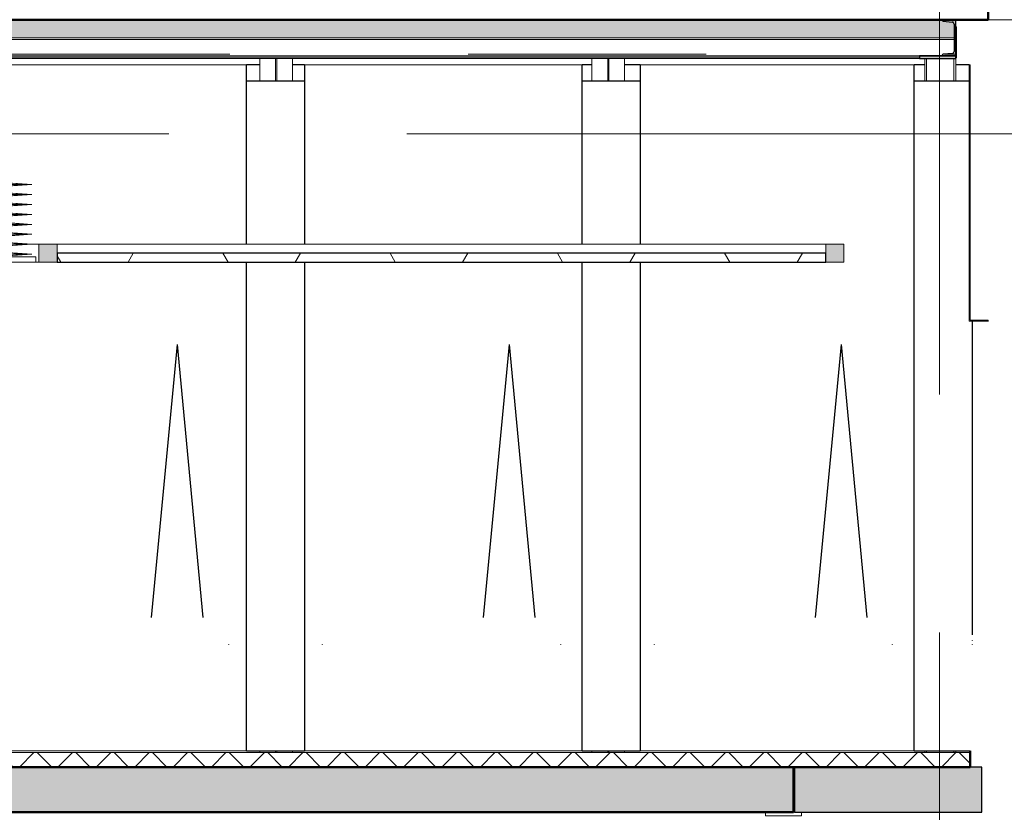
# Model space of a CAD drawing. Extents: x 50445 to 145605, y -10968 to 41989.
# Tile 334 of 338: x 130117 to 135554, y 15347 to 19727. Entities that reach past the tile are written whole.
import ezdxf

# ---------------------------------------------------------------- set-up
doc = ezdxf.new("R2010")
doc.units = 0
doc.header["$LTSCALE"] = 414.30304
doc.header["$MEASUREMENT"] = 0
for name, pattern in [('gestippeld', [6.35, 3.175, -3.175]), ('gestippeld_2_', [6.35, 3.175, -3.175]), ('stramien', [22.225, 12.7, -3.175, 3.175, -3.175])]:
    doc.linetypes.add(name, pattern=pattern)
doc.layers.get('0').update_dxf_attribs({"linetype": 'CONTINUOUS'})
for name, color, linetype, lineweight in [('A-CLNG-PATT', 5, 'CONTINUOUS', 25), ('A-CLNG-SUSP', 5, 'CONTINUOUS', 25), ('A-DETL', 5, 'CONTINUOUS', 18), ('A-DETL-LLIN', 3, 'CONTINUOUS', 18), ('A-FLOR-CASE', 3, 'CONTINUOUS', 18), ('A-FLOR-OTLN', 6, 'CONTINUOUS', 18), ('A-FLOR-OVHD', 8, 'gestippeld_2_', 18), ('A-FLOR-PATT', 8, 'CONTINUOUS', 50), ('A-GENM', 6, 'CONTINUOUS', 18), ('A-GLAZ', 6, 'CONTINUOUS', 18), ('A-GLAZ-GLAS', 6, 'CONTINUOUS', 25), ('I-WALL', 2, 'CONTINUOUS', 25), ('S-BEAM', 4, 'CONTINUOUS', 18), ('S-COLS', 6, 'CONTINUOUS', 18), ('S-COLS-HIDN', 5, 'gestippeld_2_', 18), ('S-GRID', 1, 'CONTINUOUS', 18)]:
    doc.layers.add(name, color=color, linetype=linetype, lineweight=lineweight)
doc.layers.get('A-GLAZ').off()

# ---------------------------------------------------------------- blocks, each defined once
blk = doc.blocks.new('22_KU_koof biinenzijde metselwerkgevel hoogte 1480mm - Type-9781861-plotview doorsnede C C  -  1 op 100')
at = {"layer": 'A-FLOR-CASE'}
h = blk.add_hatch(dxfattribs=at)
h.set_pattern_fill('FP_8', color=256, style=0, pattern_type=2)
h.set_pattern_definition([(0, (33645.57, 9397.6), (0, 100), []), (45, (33645.6, 9397.6), (-565.685, 565.685), [])])
h.paths.add_polyline_path([(54286.6, 17394), (54286.6, 17399), (54186.6, 17399), (54186.6, 18810), (54181.6, 18810), (54181.6, 17394)], flags=0)
for p, q in [((54186.6, 18810), (54181.6, 18810)), ((54181.6, 18810), (54181.6, 17394)), ((54186.6, 17399), (54186.6, 18810)), ((54181.6, 17394), (54286.6, 17394)), ((54286.6, 17399), (54186.6, 17399)), ((54286.6, 17394), (54286.6, 17399))]:
    blk.add_line(p, q, dxfattribs=at)
blk = doc.blocks.new('65_KU_GNS huif met Barisol - Type-V41-plotview doorsnede C C  -  1 op 100')
at = {"layer": 'A-GENM'}
for p, q in [((49004.1, 18149.4), (48807.1, 18163.2)), ((48807.1, 18162.2), (48989.8, 18149.4)), ((48517.2, 18149.4), (48989.8, 18149.4)), ((48989.8, 18149.4), (48595.9, 18121.9)), ((48595.9, 18121.9), (48989.8, 18094.3)), ((48610.2, 18121.9), (49004.1, 18149.4)), ((49004.1, 18094.3), (48610.2, 18121.9)), ((48517.2, 18094.3), (48989.8, 18094.3)), ((48989.8, 18094.3), (48595.9, 18066.8)), ((48595.9, 18066.8), (48989.8, 18039.2)), ((48610.2, 18066.8), (49004.1, 18094.3)), ((49004.1, 18039.2), (48610.2, 18066.8)), ((48517.2, 18039.2), (48989.8, 18039.2)), ((48989.8, 18039.2), (48595.9, 18011.7)), ((48595.9, 18011.7), (48989.8, 17984.1)), ((48610.2, 18011.7), (49004.1, 18039.2)), ((49004.1, 17984.1), (48610.2, 18011.7)), ((48517.2, 17984.1), (48989.8, 17984.1)), ((48989.8, 17984.1), (48595.9, 17956.6)), ((48595.9, 17956.6), (48989.8, 17929)), ((48610.2, 17956.6), (49004.1, 17984.1)), ((49004.1, 17929), (48610.2, 17956.6)), ((48517.2, 17929), (48989.8, 17929)), ((48989.8, 17929), (48595.9, 17901.5)), ((48595.9, 17901.5), (48989.8, 17874)), ((48610.2, 17901.5), (49004.1, 17929)), ((49004.1, 17874), (48610.2, 17901.5)), ((48517.2, 17874), (48989.8, 17874)), ((48989.8, 17874), (48595.9, 17846.4)), ((48595.9, 17846.4), (48989.8, 17818.9)), ((48610.2, 17846.4), (49004.1, 17874)), ((49004.1, 17818.9), (48610.2, 17846.4)), ((48517.2, 17818.9), (48989.8, 17818.9)), ((48989.8, 17818.9), (48595.9, 17791.3)), ((48595.9, 17791.3), (48989.8, 17763.8)), ((48610.2, 17791.3), (49004.1, 17818.9)), ((49004.1, 17763.8), (48610.2, 17791.3)), ((48517.2, 17763.8), (48989.8, 17763.8)), ((49027.2, 17750), (48527.2, 17750)), ((48989.8, 17763.8), (48807.1, 17751)), ((48807.1, 17750), (49004.1, 17763.8)), ((49027.2, 17720), (49027.2, 17750)), ((48527.2, 17720), (49027.2, 17720))]:
    blk.add_line(p, q, dxfattribs=at)
blk = doc.blocks.new('22_KU_koof biinenzijde metselwerkgevel hoogte 1480mm - Type-9781863-plotview doorsnede C C  -  1 op 100')
at = {"layer": 'A-FLOR-CASE'}
for p, q in [((50189.9, 18810), (48793.6, 18810)), ((52043.3, 18810), (50510.9, 18810)), ((53876.6, 18810), (52363.3, 18810)), ((54288.1, 17394), (54286.6, 17394))]:
    blk.add_line(p, q, dxfattribs=at)
blk = doc.blocks.new('31_KA_Houten kozijn draaiend deel metselwerkgevel - Type-11561872-plotview doorsnede C C  -  1 op 100')
at = {"layer": 'A-GLAZ-GLAS'}
for p in [(5665.8, 15755.8), (5950.7, 15755.8)]:
    blk.add_line(p, (5808.3, 17266), dxfattribs=at)
blk = doc.blocks.new('3073_04 constructie_abt_export 08-11-2012_rvt-1-plotview doorsnede C C  -  1 op 100')
at = {"layer": 'A-FLOR-PATT', "lineweight": 18}
h = blk.add_hatch(color=7, dxfattribs=at)
h.paths.add_polyline_path([(23238.4, 14680), (43366.6, 14680), (43366.6, 14930), (4116.6, 14930), (4116.6, 14680), (22681.8, 14680)], flags=0)
h.paths.add_polyline_path([(48284.6, 14680), (53211.6, 14680), (53211.6, 14930), (48166.6, 14930), (48166.6, 14680)], flags=0)
at = {"layer": 'A-FLOR-OTLN', "color": 90, "lineweight": 50}
for p, q in [((53211.6, 14930), (48166.6, 14930)), ((53211.6, 14680), (53211.6, 14930)), ((48166.6, 14680), (53211.6, 14680))]:
    blk.add_line(p, q, dxfattribs=at)
blk = doc.blocks.new('28_ABT-C_staal_UNP200_plaat200x15_ligger1 - UNP200 _ plaat 200x15-2698538-plotview doorsnede C C  -  1 op 100')
at = {"layer": 'S-BEAM', "color": 170, "lineweight": 5}
blk.add_line((48720.8, 18845), (53906.3, 18845), dxfattribs=at)
blk = doc.blocks.new('28_ABT-C_staal_UNP200_plaat200x15_ligger1 - UNP200 _ plaat 200x15-2712637-plotview doorsnede C C  -  1 op 100')
at = {"layer": 'S-BEAM', "lineweight": 5}
for points in [[(54106.3, 18860), (54106.3, 19060), (54031.3, 19060), (54031.3, 19057), (54032.9, 19052.9), (54037, 19051), (54087.8, 19047), (54094.9, 19043.1), (54097.8, 19035.6), (54097.8, 18884.4), (54094.9, 18876.9), (54087.8, 18873), (54037, 18869), (54032.9, 18867.1), (54031.3, 18860)], [(54106.3, 18845), (54106.3, 18860), (53906.3, 18860), (53906.3, 18845)]]:
    blk.add_hatch(color=256, dxfattribs=at).paths.add_polyline_path(points, flags=0)
at = {"layer": 'S-BEAM', "color": 250, "lineweight": 25}
for p, q in [((54106.3, 19060), (54031.3, 19060)), ((54031.3, 19060), (54031.3, 19057)), ((54037, 19051), (54087.8, 19047)), ((54097.8, 19035.6), (54097.8, 18884.4)), ((54106.3, 18860), (54106.3, 19060)), ((54087.8, 18873), (54037, 18869)), ((53906.3, 18860), (53906.3, 18845)), ((54106.3, 18860), (53906.3, 18860)), ((53906.3, 18845), (54106.3, 18845)), ((54031.3, 18863), (54031.3, 18860)), ((54031.3, 18860), (54106.3, 18860)), ((54106.3, 18845), (54106.3, 18860))]:
    blk.add_line(p, q, dxfattribs=at)
for centre, radius, start, end in [((54037.3, 19057), 6, 180, 267.1857), ((54086.2, 19035.6), 11.5, 0, 82.0739), ((54037.3, 18863), 6, 92.8143, 180), ((54086.2, 18884.4), 11.5, 277.9261, 0)]:
    blk.add_arc(centre, radius, start, end, dxfattribs=at)
blk = doc.blocks.new('28_ABT-C_staal_HEA_kolom - HEA180-V20-plotview doorsnede C C  -  1 op 100')
at = {"layer": 'S-COLS-HIDN', "color": 170, "linetype": 'gestippeld', "lineweight": 5}
for p, q in [((50350.764048, 18845), (50350.764048, 18720)), ((50356.764048, 18720), (50356.764048, 18845)), ((50350.764048, 15020), (50350.764048, 15010)), ((50356.764048, 15010), (50356.764048, 15020))]:
    blk.add_line(p, q, dxfattribs=at)
blk = doc.blocks.new('28_ABT-C_staal_HFLeq_ligger - HFLeq200x200x20-2256366-plotview doorsnede C C  -  1 op 100')
at = {"layer": 'S-BEAM', "color": 170, "lineweight": 5}
for p, q in [((53055.8, 14671), (53055.8, 14660)), ((53055.8, 14660), (53255.8, 14660)), ((53215.8, 14680), (53211.6, 14680)), ((53255.8, 14660), (53255.8, 14680))]:
    blk.add_line(p, q, dxfattribs=at)
blk.add_arc((53064.8, 14671), 9, 90, 180, dxfattribs=at)
blk = doc.blocks.new('28_ABT-C_staal_HEA_ligger - HEA180-2698540-plotview doorsnede C C  -  1 op 100')
at = {"layer": 'S-BEAM', "color": 170, "lineweight": 5}
for p, q in [((54110.464048, 19021), (54106.264048, 19021)), ((54110.464048, 19011.5), (54106.264048, 19011.5)), ((54110.464048, 19021), (54110.464048, 19011.5)), ((54110.464048, 19011.5), (54110.464048, 18996.5)), ((54110.464048, 18996.5), (54110.464048, 18874.5)), ((54110.464048, 18874.5), (54110.464048, 18859.5)), ((48720.764048, 18859.5), (53906.264048, 18859.5)), ((53906.264048, 18850), (48720.764048, 18850)), ((54106.264048, 18859.5), (54110.464048, 18859.5)), ((54110.464048, 18850), (54106.264048, 18850)), ((54110.464048, 18859.5), (54110.464048, 18850))]:
    blk.add_line(p, q, dxfattribs=at)
blk = doc.blocks.new('10844_ABT model nieuw_export 08-11-2012_rvt-1-plotview doorsnede C C  -  1 op 100')
at = {"layer": 'A-FLOR-PATT', "lineweight": 5}
blk.add_hatch(color=253, dxfattribs=at).paths.add_polyline_path([(48841.2, 18960), (54106.3, 18960), (54106.3, 19060), (43520.8, 19060), (43520.8, 18960), (48562.9, 18960)], flags=0)
at = {"layer": 'A-FLOR-PATT', "lineweight": 18}
blk.add_hatch(color=254, dxfattribs=at).paths.add_polyline_path([(53293.9, 14680), (54250.8, 14680), (54250.8, 14930), (53215.8, 14930), (53215.8, 14680)], flags=0)
at = {"layer": 'A-DETL-LLIN', "color": 170, "lineweight": 5}
blk.add_line((43520.8, 18950), (54106.3, 18950), dxfattribs=at)
at = {"layer": 'A-FLOR-OTLN', "color": 250, "lineweight": 25}
for p, q in [((54106.3, 19060), (43520.8, 19060)), ((54106.3, 18860), (54106.3, 19060)), ((43520.8, 18860), (54106.3, 18860)), ((54250.8, 14930), (53215.8, 14930)), ((53215.8, 14930), (53215.8, 14680)), ((54250.8, 14680), (54250.8, 14930)), ((53215.8, 14680), (54250.8, 14680))]:
    blk.add_line(p, q, dxfattribs=at)
at = {"layer": 'A-FLOR-OTLN', "color": 170, "lineweight": 5}
blk.add_line((54106.3, 18960), (43520.8, 18960), dxfattribs=at)
at = {"layer": 'A-FLOR-OVHD', "color": 170, "linetype": 'gestippeld', "lineweight": 5}
blk.add_line((43520.8, 18870), (54106.3, 18870), dxfattribs=at)
at = {"layer": 'S-COLS', "color": 170, "lineweight": 5}
for p, q in [((50263.8, 18720), (50263.8, 18845)), ((50443.8, 18845), (50443.8, 18720)), ((52097.8, 18720), (52097.8, 18845)), ((52277.8, 18845), (52277.8, 18720)), ((53935.3, 18845), (53935.3, 18720)), ((53944.8, 18845), (53944.8, 18720)), ((54096.8, 18845), (54096.8, 18720)), ((54106.3, 18845), (54106.3, 18720)), ((50263.8, 15010), (50263.8, 15020)), ((50443.8, 15020), (50443.8, 15010)), ((52097.8, 15010), (52097.8, 15020)), ((52277.8, 15020), (52277.8, 15010)), ((53935.3, 15020), (53935.3, 15010)), ((53944.8, 15020), (53944.8, 15010)), ((54096.8, 15020), (54096.8, 15010)), ((54106.3, 15020), (54106.3, 15010))]:
    blk.add_line(p, q, dxfattribs=at)
at = {"color": 170, "lineweight": 5}
for name, p in [('28_ABT-C_staal_UNP200_plaat200x15_ligger1 - UNP200 _ plaat 200x15-2712637-plotview doorsnede C C  -  1 op 100', (0, 0)), ('28_ABT-C_staal_HEA_ligger - HEA180-2698540-plotview doorsnede C C  -  1 op 100', (0, 0)), ('28_ABT-C_staal_UNP200_plaat200x15_ligger1 - UNP200 _ plaat 200x15-2698538-plotview doorsnede C C  -  1 op 100', (0, 0)), ('28_ABT-C_staal_HEA_kolom - HEA180-V20-plotview doorsnede C C  -  1 op 100', (0, 0)), ('28_ABT-C_staal_HEA_kolom - HEA180-V20-plotview doorsnede C C  -  1 op 100', (1834, 0)), ('28_ABT-C_staal_HFLeq_ligger - HFLeq200x200x20-2256366-plotview doorsnede C C  -  1 op 100', (0, 0))]:
    blk.add_blockref(name, p, dxfattribs=at)

msp = doc.modelspace()

# ---------------------------------------------------------------- hatches: boundary and pattern name
at = {"layer": 'A-CLNG-PATT', "lineweight": 18}
h = msp.add_hatch(dxfattribs=at)
h.set_pattern_fill('FP_21', color=256, angle=150, style=0, pattern_type=2)
h.set_pattern_definition([(60, (114825.1, 10064.8), (-692.82, 400), []), (120, (114825.1, 10064.8), (-692.82, -400), [])])
h.paths.add_polyline_path([(86324.1, 18387.2), (123568.1, 18387.2), (123568.1, 18437.2), (86324.1, 18437.2)], flags=0)
h.paths.add_polyline_path([(134568.5, 18387.2), (134568.5, 18437.2), (130323.3, 18437.2), (130323.3, 18387.2), (134473.4, 18387.2)], flags=0)
h.paths.add_polyline_path([(123668.1, 18387.2), (123668.5, 18387.2), (123668.1, 18396.4)], flags=0)
at = {"layer": 'A-FLOR-PATT', "lineweight": 18}
h = msp.add_hatch(dxfattribs=at)
h.set_pattern_fill('FP_6', color=256, angle=135, style=0, pattern_type=2)
h.set_pattern_definition([(45, (114825.1, 10064.78), (-106.066, 106.066), []), (135, (114825.1, 10064.78), (-106.066, -106.066), [])])
h.paths.add_polyline_path([(108870.6, 15597.2), (124314.2, 15597.2), (124314.2, 15677.2), (85546.1, 15677.2), (85546.1, 15597.2), (107757.4, 15597.2)], flags=0)
h.paths.add_polyline_path([(135366.1, 15597.2), (135365.8, 15677.2), (129430.2, 15677.2), (129430.2, 15597.2), (135030, 15597.2)], flags=0)
at = {"layer": 'A-GENM', "lineweight": 5}
for points in [[(130323.3, 18387.2), (130323.3, 18487.2), (130223.3, 18487.2), (130223.3, 18387.2)], [(134668.5, 18387.2), (134668.5, 18487.2), (134568.5, 18487.2), (134568.5, 18387.2)]]:
    msp.add_hatch(color=256, dxfattribs=at).paths.add_polyline_path(points, flags=0)

# ---------------------------------------------------------------- linework, layer by layer
at = {"layer": 'A-CLNG-SUSP'}
for p, q in [((134568.5, 18437.2), (130323.3, 18437.2)), ((130323.3, 18437.2), (130323.3, 18387.2)), ((134568.5, 18387.2), (134568.5, 18437.2)), ((130323.3, 18387.2), (134568.5, 18387.2))]:
    msp.add_line(p, q, dxfattribs=at)
at = {"layer": 'A-DETL', "linetype": 'stramien'}
for p, q in [((137516.8, 19727.2), (76916.8, 19727.2)), ((137516.8, 19097.2), (76916.8, 19097.2))]:
    msp.add_line(p, q, dxfattribs=at)
at = {"layer": 'A-FLOR-OTLN', "lineweight": 50}
for p, q in [((135466.1, 19727.2), (135466.1, 19877.2)), ((129882.1, 19727.2), (135466.1, 19727.2)), ((135366.1, 15687.2), (135365.8, 15687.2)), ((135366.1, 15597.2), (135366.1, 15687.2)), ((129430.2, 15597.2), (135366.1, 15597.2))]:
    msp.add_line(p, q, dxfattribs=at)
at = {"layer": 'A-FLOR-OTLN'}
for p, q in [((135365.8, 15677.2), (129430.2, 15677.2)), ((129973.1, 15687.2), (131369.5, 15687.2)), ((131690.5, 15687.2), (133222.8, 15687.2)), ((133542.8, 15687.2), (135056.1, 15687.2)), ((135365.8, 15687.2), (135365.8, 15677.2))]:
    msp.add_line(p, q, dxfattribs=at)
at = {"layer": 'A-GENM'}
for p, q in [((130167.4, 18487.2), (130223.3, 18487.2)), ((130323.3, 18487.2), (130223.3, 18487.2)), ((130223.3, 18487.2), (130223.3, 18387.2)), ((130323.3, 18487.2), (134568.5, 18487.2)), ((130323.3, 18387.2), (130323.3, 18487.2)), ((134668.5, 18487.2), (134568.5, 18487.2)), ((134568.5, 18487.2), (134568.5, 18387.2)), ((134668.5, 18387.2), (134668.5, 18487.2)), ((130223.3, 18387.2), (130206.7, 18387.2)), ((130223.3, 18387.2), (130323.3, 18387.2)), ((134568.5, 18387.2), (134668.5, 18387.2))]:
    msp.add_line(p, q, dxfattribs=at)
at = {"layer": 'I-WALL'}
for p, q in [((131443.3, 19477.2), (131369.5, 19477.2)), ((131369.5, 18487.2), (131369.5, 19477.2)), ((131689.5, 19477.2), (131623.3, 19477.2)), ((131689.5, 19477.2), (131689.5, 18487.2)), ((133277.3, 19477.2), (133222.8, 19477.2)), ((133222.8, 18487.2), (133222.8, 19477.2)), ((133542.8, 19477.2), (133457.3, 19477.2)), ((133542.8, 19477.2), (133542.8, 18487.2)), ((135114.8, 19477.2), (135056.1, 19477.2)), ((135056.1, 15687.2), (135056.1, 19477.2)), ((135361.1, 19477.2), (135285.8, 19477.2)), ((131689.5, 19387.2), (131369.5, 19387.2)), ((133542.8, 19387.2), (133222.8, 19387.2)), ((135361.1, 19387.2), (135056.1, 19387.2)), ((131369.5, 15687.2), (131369.5, 18387.2)), ((131689.5, 18387.2), (131689.5, 15687.2)), ((133222.8, 15687.2), (133222.8, 18387.2)), ((133542.8, 18387.2), (133542.8, 15687.2)), ((135376.1, 18057.2), (135376.1, 16327.2)), ((131269.3, 16274.2), (131269.3, 16272.2)), ((131789.6, 16272.2), (131789.6, 16274.2)), ((133102.6, 16274.2), (133102.6, 16272.2)), ((133622.9, 16272.2), (133622.9, 16274.2)), ((134935.9, 16274.2), (134935.9, 16272.2)), ((135376.1, 16297.2), (135376.1, 16294.2)), ((135376.1, 16274.2), (135376.1, 16272.2)), ((131369.5, 15687.2), (131689.5, 15687.2)), ((133222.8, 15687.2), (133542.8, 15687.2)), ((135056.1, 15687.2), (135365.8, 15687.2))]:
    msp.add_line(p, q, dxfattribs=at)
at = {"layer": 'S-GRID', "linetype": 'stramien'}
msp.add_line((135196.1, -9967.8), (135196.1, 31258.5), dxfattribs=at)

# ---------------------------------------------------------------- block references
at = {"lineweight": 5}
for name in ['10844_ABT model nieuw_export 08-11-2012_rvt-1-plotview doorsnede C C  -  1 op 100', '3073_04 constructie_abt_export 08-11-2012_rvt-1-plotview doorsnede C C  -  1 op 100']:
    msp.add_blockref(name, (81179.5, 667.2), dxfattribs=at)
at = {"layer": 'A-FLOR-CASE'}
for name in ['22_KU_koof biinenzijde metselwerkgevel hoogte 1480mm - Type-9781863-plotview doorsnede C C  -  1 op 100', '22_KU_koof biinenzijde metselwerkgevel hoogte 1480mm - Type-9781861-plotview doorsnede C C  -  1 op 100']:
    msp.add_blockref(name, (81179.5, 667.2), dxfattribs=at)
at = {"layer": 'A-GENM'}
msp.add_blockref('65_KU_GNS huif met Barisol - Type-V41-plotview doorsnede C C  -  1 op 100', (81179.5, 667.2), dxfattribs=at)
at = {"layer": 'A-GLAZ', "lineweight": 25}
for p in [(125179.5, 667.2), (127012.8, 667.2), (128846.2, 667.2)]:
    msp.add_blockref('31_KA_Houten kozijn draaiend deel metselwerkgevel - Type-11561872-plotview doorsnede C C  -  1 op 100', p, dxfattribs=at)

doc.saveas('drawing.dxf')
